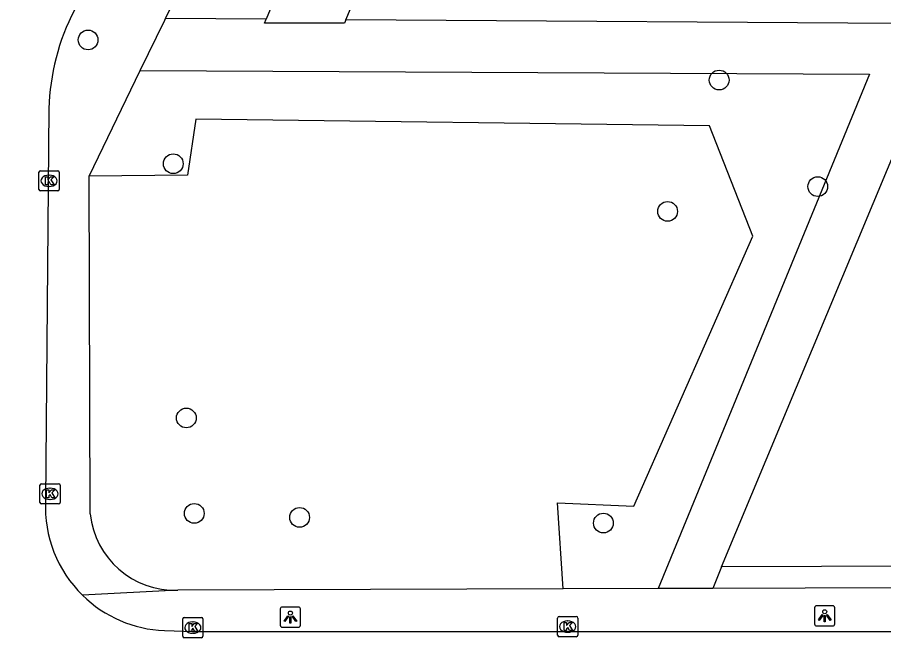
# Model space of a CAD drawing. Extents: x 160457 to 162082, y 388340 to 389736.
# Drawn here: x 161097.06 to 161139.93, y 388367.27 to 388397.98 of the extents above; entities that cross this region are included whole.
import ezdxf

# ---------------------------------------------------------------- set-up
doc = ezdxf.new("R2010")
doc.units = 0
for name, color, linetype in [('IMGEO_Boom', 7, 'Continuous'), ('IMGEO_Groenvoorziening', 7, 'Continuous'), ('IMGEO_Haag', 7, 'Continuous'), ('IMGEO_Kolk', 7, 'Continuous'), ('IMGEO_Lichtpunt', 7, 'Continuous'), ('IMGEO_Pand', 7, 'Continuous'), ('IMGEO_Rijbaan_lokaal_open', 7, 'Continuous'), ('IMGEO_Voetpad_open', 7, 'Continuous')]:
    doc.layers.add(name, color=color, linetype=linetype)

msp = doc.modelspace()

# ---------------------------------------------------------------- linework, layer by layer
at = {"layer": 'IMGEO_Boom'}
for centre in [(161100.564, 388396.857), (161131.789, 388394.873), (161104.779, 388390.73), (161136.669, 388389.598), (161129.237, 388388.371), (161105.424, 388378.142), (161105.819, 388373.421), (161111.029, 388373.222), (161126.06, 388372.94)]:
    msp.add_circle(centre, 0.489, dxfattribs=at)
at = {"layer": 'IMGEO_Groenvoorziening'}
for points in [[(161109.368, 388397.882), (161104.393, 388397.916)], [(161131.913, 388370.772), (161143.127, 388397.648), (161113.321, 388397.854)], [(161103.144, 388395.336), (161139.222, 388395.157), (161128.769, 388369.694)], [(161124.064, 388369.678), (161123.788, 388373.948), (161127.559, 388373.781), (161133.461, 388387.141), (161131.318, 388392.607), (161105.89, 388392.939), (161105.484, 388390.163), (161100.613, 388390.111)]]:
    msp.add_lwpolyline(points, dxfattribs=at)
at = {"layer": 'IMGEO_Haag'}
for points in [[(161168.235, 388373.732), (161167.461, 388370.895), (161166.578, 388370.892), (161131.913, 388370.772)], [(161131.913, 388370.772), (161131.475, 388369.703)]]:
    msp.add_lwpolyline(points, dxfattribs=at)
at = {"layer": 'IMGEO_Kolk'}
for p, q in [((161098.131, 388389.456), (161098.131, 388390.308)), ((161098.206, 388390.382), (161099.058, 388390.382)), ((161099.132, 388390.308), (161099.132, 388389.456)), ((161098.619, 388390.162), (161098.644, 388390.162)), ((161099.058, 388389.382), (161098.206, 388389.382)), ((161098.642, 388389.602), (161098.617, 388389.602)), ((161098.178, 388373.963), (161098.178, 388374.815)), ((161098.253, 388374.889), (161099.105, 388374.889)), ((161099.179, 388374.815), (161099.179, 388373.963)), ((161098.666, 388374.669), (161098.691, 388374.669)), ((161098.689, 388374.109), (161098.664, 388374.109)), ((161099.105, 388373.889), (161098.253, 388373.889)), ((161105.245, 388367.341), (161105.245, 388368.193)), ((161105.32, 388368.267), (161106.172, 388368.267)), ((161105.733, 388368.047), (161105.758, 388368.047)), ((161106.246, 388368.193), (161106.246, 388367.341)), ((161123.793, 388367.388), (161123.793, 388368.24)), ((161123.868, 388368.314), (161124.72, 388368.314)), ((161124.281, 388368.094), (161124.306, 388368.094)), ((161124.794, 388368.24), (161124.794, 388367.388)), ((161105.756, 388367.487), (161105.731, 388367.487)), ((161124.304, 388367.534), (161124.279, 388367.534)), ((161106.172, 388367.267), (161105.32, 388367.267)), ((161124.72, 388367.314), (161123.868, 388367.314))]:
    msp.add_line(p, q, dxfattribs=at)
for points in [[(161098.131, 388389.456), (161098.131, 388390.308)], [(161098.206, 388390.382), (161099.058, 388390.382)], [(161099.132, 388390.308), (161099.132, 388389.456)], [(161098.452, 388390.082), (161098.575, 388390.082), (161098.575, 388389.931), (161098.705, 388390.082), (161098.869, 388390.082), (161098.723, 388389.931), (161098.876, 388389.682), (161098.724, 388389.682), (161098.639, 388389.846), (161098.575, 388389.779), (161098.575, 388389.682), (161098.452, 388389.682), (161098.452, 388390.082)], [(161099.058, 388389.382), (161098.206, 388389.382)], [(161098.178, 388373.963), (161098.178, 388374.815)], [(161098.253, 388374.889), (161099.105, 388374.889)], [(161099.179, 388374.815), (161099.179, 388373.963)], [(161098.499, 388374.589), (161098.622, 388374.589), (161098.622, 388374.438), (161098.752, 388374.589), (161098.916, 388374.589), (161098.77, 388374.438), (161098.923, 388374.189), (161098.771, 388374.189), (161098.686, 388374.353), (161098.622, 388374.286), (161098.622, 388374.189), (161098.499, 388374.189), (161098.499, 388374.589)], [(161099.105, 388373.889), (161098.253, 388373.889)], [(161105.245, 388367.341), (161105.245, 388368.193)], [(161105.32, 388368.267), (161106.172, 388368.267)], [(161105.566, 388367.967), (161105.689, 388367.967), (161105.689, 388367.816), (161105.819, 388367.967), (161105.983, 388367.967), (161105.837, 388367.816), (161105.99, 388367.567), (161105.838, 388367.567), (161105.753, 388367.731), (161105.689, 388367.664), (161105.689, 388367.567), (161105.566, 388367.567), (161105.566, 388367.967)], [(161106.246, 388368.193), (161106.246, 388367.341)], [(161123.793, 388367.388), (161123.793, 388368.24)], [(161123.868, 388368.314), (161124.72, 388368.314)], [(161124.114, 388368.014), (161124.237, 388368.014), (161124.237, 388367.863), (161124.367, 388368.014), (161124.531, 388368.014), (161124.385, 388367.863), (161124.538, 388367.614), (161124.386, 388367.614), (161124.301, 388367.778), (161124.237, 388367.711), (161124.237, 388367.614), (161124.114, 388367.614), (161124.114, 388368.014)], [(161124.794, 388368.24), (161124.794, 388367.388)], [(161106.172, 388367.267), (161105.32, 388367.267)], [(161124.72, 388367.314), (161123.868, 388367.314)]]:
    msp.add_lwpolyline(points, dxfattribs=at)
for centre, start, end in [((161098.208, 388390.306), 91.552, 178.448), ((161098.208, 388390.306), 91.552, 178.448), ((161099.056, 388390.306), 1.552, 88.448), ((161099.056, 388390.306), 1.552, 88.448), ((161098.208, 388389.458), 181.552, 268.448), ((161098.208, 388389.458), 181.552, 268.448), ((161099.056, 388389.458), 271.552, 358.448), ((161099.056, 388389.458), 271.552, 358.448), ((161098.255, 388374.813), 91.552, 178.448), ((161098.255, 388374.813), 91.552, 178.448), ((161099.103, 388374.813), 1.552, 88.448), ((161099.103, 388374.813), 1.552, 88.448), ((161098.255, 388373.965), 181.552, 268.448), ((161098.255, 388373.965), 181.552, 268.448), ((161099.103, 388373.965), 271.552, 358.448), ((161099.103, 388373.965), 271.552, 358.448), ((161105.322, 388368.191), 91.552, 178.448), ((161105.322, 388368.191), 91.552, 178.448), ((161106.17, 388368.191), 1.552, 88.448), ((161106.17, 388368.191), 1.552, 88.448), ((161123.87, 388368.238), 91.552, 178.448), ((161123.87, 388368.238), 91.552, 178.448), ((161124.718, 388368.238), 1.552, 88.448), ((161124.718, 388368.238), 1.552, 88.448), ((161105.322, 388367.343), 181.552, 268.448), ((161105.322, 388367.343), 181.552, 268.448), ((161106.17, 388367.343), 271.552, 358.448), ((161106.17, 388367.343), 271.552, 358.448), ((161123.87, 388367.39), 181.552, 268.448), ((161123.87, 388367.39), 181.552, 268.448), ((161124.718, 388367.39), 271.552, 358.448), ((161124.718, 388367.39), 271.552, 358.448)]:
    msp.add_arc(centre, 0.0765, start, end, dxfattribs=at)
for centre, major_axis, ratio, start_param, end_param in [((161098.618, 388389.882), (-0.387, 0.002), 0.722429, 4.712389, 7.853982), ((161098.643, 388389.882), (-0.39, 0.002), 0.717154, 1.570796, 4.712389), ((161098.665, 388374.389), (-0.387, 0.002), 0.722429, 4.712389, 7.853982), ((161098.69, 388374.389), (-0.39, 0.002), 0.717154, 1.570796, 4.712389), ((161105.732, 388367.767), (-0.387, 0.002), 0.722429, 4.712389, 7.853982), ((161105.757, 388367.767), (-0.39, 0.002), 0.717154, 1.570796, 4.712389), ((161124.28, 388367.814), (-0.387, 0.002), 0.722429, 4.712389, 7.853982), ((161124.305, 388367.814), (-0.39, 0.002), 0.717154, 1.570796, 4.712389)]:
    msp.add_ellipse(centre, major_axis=major_axis, ratio=ratio, start_param=start_param, end_param=end_param, dxfattribs=at)
at = {"layer": 'IMGEO_Lichtpunt'}
for p, q in [((161110.976, 388368.783), (161110.168, 388368.783)), ((161110.976, 388368.783), (161110.168, 388368.783)), ((161137.417, 388368.846), (161136.609, 388368.846)), ((161137.417, 388368.846), (161136.609, 388368.846)), ((161110.074, 388368.688), (161110.074, 388367.881)), ((161110.074, 388368.688), (161110.074, 388367.881)), ((161111.07, 388367.881), (161111.07, 388368.688)), ((161111.07, 388367.881), (161111.07, 388368.688)), ((161136.515, 388368.751), (161136.515, 388367.944)), ((161136.515, 388368.751), (161136.515, 388367.944)), ((161137.511, 388367.944), (161137.511, 388368.751)), ((161137.511, 388367.944), (161137.511, 388368.751)), ((161110.168, 388367.787), (161110.976, 388367.787)), ((161110.168, 388367.787), (161110.976, 388367.787)), ((161136.609, 388367.85), (161137.417, 388367.85)), ((161136.609, 388367.85), (161137.417, 388367.85))]:
    msp.add_line(p, q, dxfattribs=at)
for points in [[(161110.448, 388368.352), (161110.487, 388368.324), (161110.299, 388368.062), (161110.261, 388368.089), (161110.448, 388368.352)], [(161110.66, 388368.324), (161110.698, 388368.351), (161110.885, 388368.089), (161110.846, 388368.061), (161110.66, 388368.324)], [(161136.889, 388368.415), (161136.928, 388368.387), (161136.74, 388368.125), (161136.702, 388368.152), (161136.889, 388368.415)], [(161136.991, 388368.367), (161137.038, 388368.367), (161137.038, 388368.045), (161136.991, 388368.045), (161136.991, 388368.367)], [(161137.101, 388368.387), (161137.139, 388368.414), (161137.326, 388368.152), (161137.287, 388368.124), (161137.101, 388368.387)], [(161110.55, 388368.304), (161110.597, 388368.304), (161110.597, 388367.982), (161110.55, 388367.982), (161110.55, 388368.304)]]:
    msp.add_lwpolyline(points, dxfattribs=at)
for centre in [(161110.573, 388368.486), (161137.014, 388368.549)]:
    msp.add_circle(centre, 0.0994, dxfattribs=at)
for centre, start, end in [((161110.168, 388368.688), 90, 180), ((161110.168, 388368.688), 90, 180), ((161110.976, 388368.688), 0, 90), ((161110.976, 388368.688), 0, 90), ((161136.609, 388368.751), 90, 180), ((161136.609, 388368.751), 90, 180), ((161137.417, 388368.751), 0, 90), ((161137.417, 388368.751), 0, 90), ((161136.609, 388367.944), 180, 270), ((161136.609, 388367.944), 180, 270), ((161137.417, 388367.944), 270, 0), ((161137.417, 388367.944), 270, 360), ((161110.168, 388367.881), 180, 270), ((161110.168, 388367.881), 180, 270), ((161110.976, 388367.881), 270, 0), ((161110.976, 388367.881), 270, 360)]:
    msp.add_arc(centre, 0.0946, start, end, dxfattribs=at)
at = {"layer": 'IMGEO_Pand'}
for points in [[(161113.321, 388397.854), (161115.193, 388402.301), (161111.183, 388402.293), (161109.368, 388397.882)], [(161113.321, 388397.854), (161113.253, 388397.693), (161109.287, 388397.685), (161109.368, 388397.882)]]:
    msp.add_lwpolyline(points, dxfattribs=at)
at = {"layer": 'IMGEO_Rijbaan_lokaal_open'}
for points in [[(161098.628, 388393.458), (161098.453, 388374.023)], [(161104.338, 388367.614), (161105.776, 388367.573), (161110.009, 388367.573), (161114.686, 388367.573), (161118.854, 388367.573), (161123.12, 388367.573), (161127.936, 388367.573), (161132.598, 388367.573), (161137.614, 388367.573), (161141.338, 388367.573), (161146.272, 388367.573), (161151.958, 388367.573), (161157.872, 388367.545), (161161.999, 388367.545), (161165.889, 388367.545), (161167.655, 388367.586)]]:
    msp.add_lwpolyline(points, dxfattribs=at)
for centre, radius, start, end in [((161109.663, 388393.206), 11.038, 152.3354, 178.692), ((161104.583, 388373.748), 6.136, 177.4269, 225.5895), ((161104.588, 388373.751), 6.142, 225.5832, 267.6683)]:
    msp.add_arc(centre, radius, start, end, dxfattribs=at)
at = {"layer": 'IMGEO_Voetpad_open'}
for points in [[(161104.393, 388397.916), (161116.292, 388422.56)], [(161103.144, 388395.336), (161104.357, 388397.841), (161104.393, 388397.916)], [(161100.613, 388390.111), (161103.144, 388395.336)], [(161100.663, 388373.398), (161100.613, 388390.111)], [(161124.064, 388369.678), (161105, 388369.613)], [(161128.769, 388369.694), (161124.064, 388369.678)], [(161131.475, 388369.703), (161128.769, 388369.694)], [(161167.983, 388369.828), (161131.475, 388369.703)], [(161105, 388369.613), (161100.289, 388369.364)]]:
    msp.add_lwpolyline(points, dxfattribs=at)
for centre, radius, start, end in [((161380.249, 388277.69), 314.342, 146.8368, 157.50836), ((161104.869, 388373.84), 4.229, 186.0028, 271.7733)]:
    msp.add_arc(centre, radius, start, end, dxfattribs=at)

doc.saveas('drawing.dxf')
